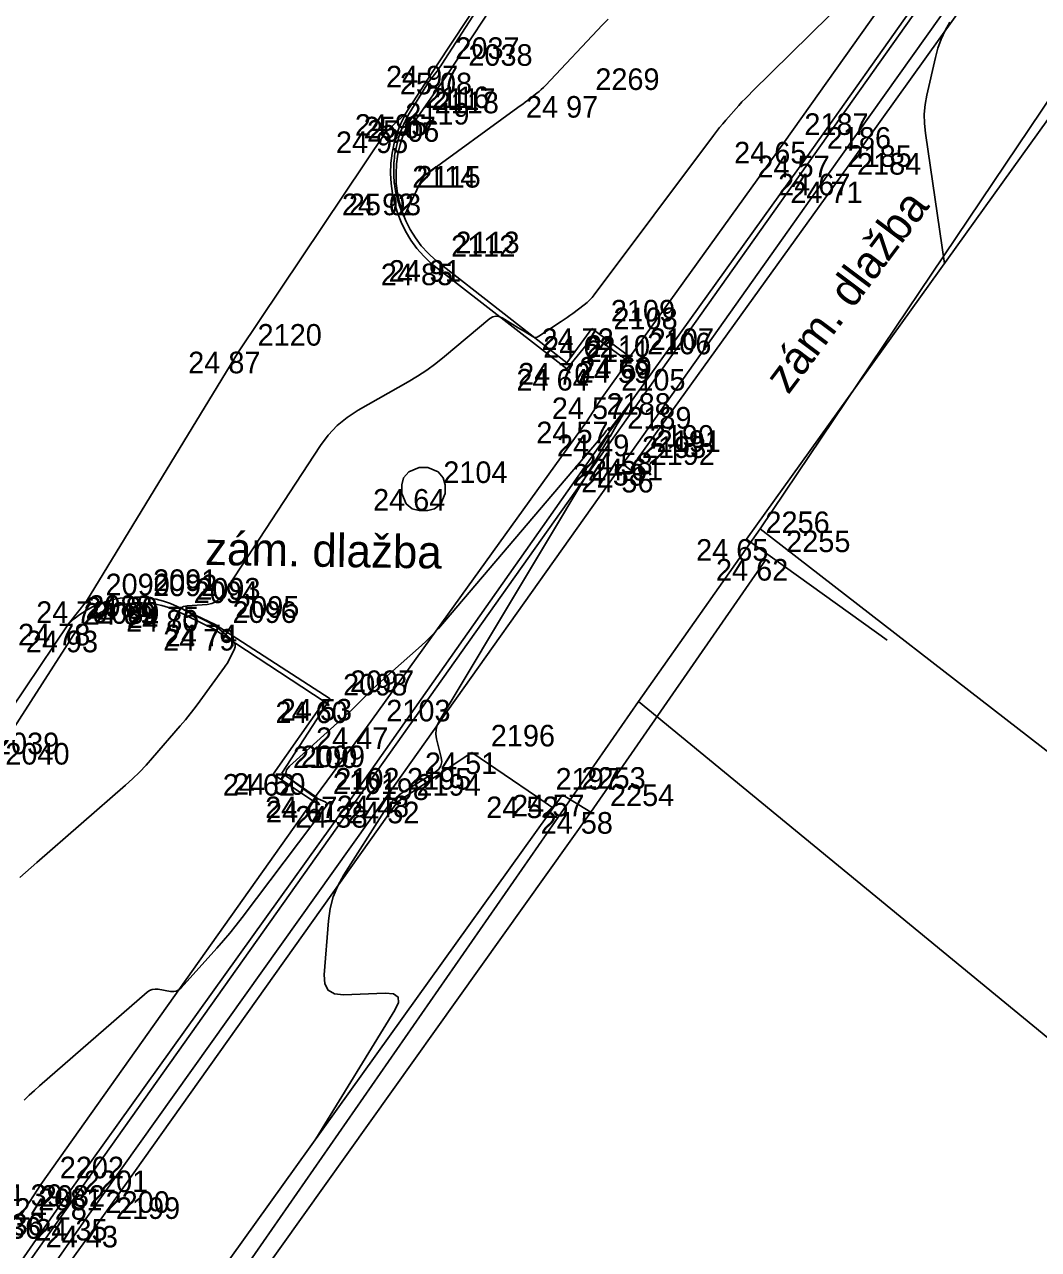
# Model space of a CAD drawing. Extents: x -702257 to -701487, y -1009871 to -1008841.
# Drawn here: x -701797.74 to -701786, y -1009447.81 to -1009433.63 of the extents above; entities that cross this region are included whole.
import ezdxf

# ---------------------------------------------------------------- set-up
doc = ezdxf.new("R2010")
doc.units = 0
for name, color, linetype in [('Ex_Major Contours', 7, 'Continuous'), ('Ex_Minor Contours', 7, 'Continuous'), ('Z_body', 7, 'Continuous'), ('Z_body_cisla', 7, 'Continuous'), ('Z_body_vysky_redukovane', 7, 'Continuous'), ('Z_budova', 7, 'Continuous'), ('Z_katastr_hranice', 7, 'Continuous'), ('Z_katastr_vnitrni_kresba', 7, 'Continuous'), ('Z_komunikace', 7, 'Continuous'), ('Z_obruba', 7, 'Continuous'), ('Z_ploty', 7, 'Continuous'), ('Z_popisy', 7, 'Continuous'), ('Z_rozhranni', 7, 'Continuous'), ('Z_site_kanalizace_znaky', 7, 'Continuous'), ('Z_vstupy', 7, 'Continuous'), ('Z_zlabek', 7, 'Continuous')]:
    doc.layers.add(name, color=color, linetype=linetype)

# ---------------------------------------------------------------- blocks, each defined once
blk = doc.blocks.new('POINT_DISPLAY')
blk.add_line((0, 0), (0, 0))
blk = doc.blocks.new('Z620')
for p, q in [((-0.23, 0.13), (-0.17, 0.2)), ((-0.17, 0.2), (-0.05, 0.25)), ((-0.05, 0.25), (0.05, 0.25)), ((0.05, 0.25), (0.17, 0.2)), ((0.17, 0.2), (0.23, 0.13)), ((-0.25, 0.05), (-0.23, 0.13)), ((-0.25, -0.05), (-0.25, 0.05)), ((0.23, 0.13), (0.25, 0.05)), ((0.25, 0.05), (0.25, -0.05)), ((-0.2, -0.17), (-0.25, -0.05)), ((0.25, -0.05), (0.2, -0.17)), ((-0.13, -0.23), (-0.2, -0.17)), ((-0.05, -0.25), (-0.13, -0.23)), ((0.05, -0.25), (-0.05, -0.25)), ((0.13, -0.23), (0.05, -0.25)), ((0.2, -0.17), (0.13, -0.23))]:
    blk.add_line(p, q)

msp = doc.modelspace()

# ---------------------------------------------------------------- linework, layer by layer
at = {"layer": 'Ex_Major Contours'}
msp.add_lwpolyline([(-701790.981, -1009433.57), (-701791.045, -1009433.637), (-701791.707, -1009434.337), (-701791.731, -1009434.361), (-701791.755, -1009434.384), (-701791.781, -1009434.407), (-701791.808, -1009434.428), (-701791.916, -1009434.512), (-701791.943, -1009434.532), (-701791.97, -1009434.553), (-701791.998, -1009434.573), (-701792.025, -1009434.594), (-701793.094, -1009435.371), (-701793.105, -1009435.38), (-701793.115, -1009435.39), (-701793.124, -1009435.402), (-701793.131, -1009435.415), (-701793.179, -1009435.512), (-701793.213, -1009435.582), (-701793.258, -1009435.674), (-701793.313, -1009435.787), (-701793.341, -1009435.845), (-701793.343, -1009435.848), (-701793.345, -1009435.849), (-701793.347, -1009435.848), (-701793.349, -1009435.845), (-701793.362, -1009435.819), (-701793.365, -1009435.813), (-701793.399, -1009435.723), (-701793.406, -1009435.704), (-701793.408, -1009435.697), (-701793.428, -1009435.624), (-701793.431, -1009435.613), (-701793.437, -1009435.588), (-701793.438, -1009435.584), (-701793.45, -1009435.507), (-701793.455, -1009435.476), (-701793.457, -1009435.465), (-701793.458, -1009435.455), (-701793.462, -1009435.389), (-701793.464, -1009435.358), (-701793.464, -1009435.345), (-701793.464, -1009435.333), (-701793.463, -1009435.291), (-701793.463, -1009435.277), (-701793.462, -1009435.24), (-701793.462, -1009435.233), (-701793.461, -1009435.225), (-701793.46, -1009435.218), (-701793.46, -1009435.21), (-701793.456, -1009435.173), (-701793.453, -1009435.151), (-701793.449, -1009435.121), (-701793.448, -1009435.114), (-701793.447, -1009435.108), (-701793.446, -1009435.101), (-701793.444, -1009435.095), (-701793.437, -1009435.062), (-701793.432, -1009435.043), (-701793.407, -1009434.943), (-701793.404, -1009434.931), (-701793.401, -1009434.919), (-701793.393, -1009434.896), (-701793.389, -1009434.884), (-701793.384, -1009434.873), (-701793.346, -1009434.784), (-701793.341, -1009434.774), (-701793.336, -1009434.764), (-701793.332, -1009434.754), (-701793.327, -1009434.743), (-701793.307, -1009434.703), (-701793.302, -1009434.693), (-701793.296, -1009434.683), (-701793.291, -1009434.673), (-701793.285, -1009434.663), (-701793.08, -1009434.329), (-701793.067, -1009434.308), (-701793.053, -1009434.288), (-701793.038, -1009434.268), (-701793.023, -1009434.248), (-701792.962, -1009434.171), (-701792.947, -1009434.151), (-701792.933, -1009434.131), (-701792.919, -1009434.111), (-701792.905, -1009434.09), (-701791.376, -1009431.712)], dxfattribs=at)
at = {"layer": 'Ex_Minor Contours'}
for points in [[(-701786.854, -1009431.989), (-701789.314, -1009434.408), (-701789.354, -1009434.448), (-701789.393, -1009434.488), (-701789.432, -1009434.529), (-701789.469, -1009434.571), (-701789.618, -1009434.74), (-701789.655, -1009434.783), (-701789.691, -1009434.826), (-701789.726, -1009434.87), (-701789.761, -1009434.915), (-701791.142, -1009436.761), (-701791.168, -1009436.793), (-701791.196, -1009436.823), (-701791.226, -1009436.851), (-701791.258, -1009436.877), (-701791.39, -1009436.976), (-701791.423, -1009437), (-701791.457, -1009437.024), (-701791.49, -1009437.048), (-701791.525, -1009437.071), (-701791.782, -1009437.241), (-701791.802, -1009437.25), (-701791.822, -1009437.254), (-701791.842, -1009437.251), (-701791.862, -1009437.242), (-701791.963, -1009437.179), (-701792.024, -1009437.142), (-701792.208, -1009437.027), (-701792.245, -1009437.011), (-701792.281, -1009437.007), (-701792.316, -1009437.016), (-701792.35, -1009437.037), (-701792.875, -1009437.477), (-701792.976, -1009437.558), (-701793.08, -1009437.633), (-701793.187, -1009437.704), (-701793.297, -1009437.77), (-701793.876, -1009438.098), (-701794.003, -1009438.18), (-701794.119, -1009438.276), (-701794.221, -1009438.385), (-701794.312, -1009438.507), (-701795.446, -1009440.24), (-701795.481, -1009440.283), (-701795.522, -1009440.315), (-701795.57, -1009440.336), (-701795.624, -1009440.345), (-701795.855, -1009440.362), (-701795.899, -1009440.369), (-701795.915, -1009440.381), (-701795.905, -1009440.399), (-701795.867, -1009440.422), (-701795.608, -1009440.552), (-701795.572, -1009440.572), (-701795.537, -1009440.594), (-701795.503, -1009440.618), (-701795.471, -1009440.644), (-701795.327, -1009440.767), (-701795.308, -1009440.788), (-701795.299, -1009440.811), (-701795.298, -1009440.835), (-701795.307, -1009440.861), (-701795.361, -1009440.971), (-701795.375, -1009440.998), (-701795.39, -1009441.024), (-701795.406, -1009441.05), (-701795.423, -1009441.074), (-701795.709, -1009441.467), (-701795.763, -1009441.54), (-701795.819, -1009441.612), (-701795.876, -1009441.682), (-701795.935, -1009441.752), (-701796.255, -1009442.122), (-701796.33, -1009442.205), (-701796.407, -1009442.286), (-701796.487, -1009442.364), (-701796.57, -1009442.438), (-701797.596, -1009443.332), (-701797.794, -1009443.507)], [(-701787.088, -1009436.398), (-701787.309, -1009434.89), (-701787.32, -1009434.779), (-701787.321, -1009434.669), (-701787.311, -1009434.559), (-701787.292, -1009434.449), (-701787.193, -1009434.012), (-701787.164, -1009433.904), (-701787.126, -1009433.8), (-701787.08, -1009433.7), (-701787.025, -1009433.603)], [(-701794.366, -1009446.533), (-701793.449, -1009445.044), (-701793.408, -1009444.954), (-701793.414, -1009444.892), (-701793.466, -1009444.856), (-701793.564, -1009444.847), (-701794.047, -1009444.865), (-701794.151, -1009444.854), (-701794.223, -1009444.812), (-701794.262, -1009444.738), (-701794.269, -1009444.633), (-701794.219, -1009444.009), (-701794.199, -1009443.868), (-701794.163, -1009443.732), (-701794.11, -1009443.602), (-701794.04, -1009443.477), (-701793.574, -1009442.742), (-701793.523, -1009442.672), (-701793.466, -1009442.609), (-701793.402, -1009442.552), (-701793.332, -1009442.503), (-701792.982, -1009442.286), (-701792.942, -1009442.253), (-701792.917, -1009442.214), (-701792.908, -1009442.169), (-701792.914, -1009442.118), (-701792.967, -1009441.901), (-701792.975, -1009441.847), (-701792.973, -1009441.795), (-701792.96, -1009441.745), (-701792.936, -1009441.696), (-701790.972, -1009438.422), (-701790.968, -1009438.414), (-701790.96, -1009438.403), (-701790.958, -1009438.4), (-701790.876, -1009438.26), (-701790.862, -1009438.236), (-701790.847, -1009438.212), (-701790.833, -1009438.189), (-701790.818, -1009438.165), (-701790.737, -1009438.035), (-701790.723, -1009438.013), (-701790.72, -1009438.005), (-701790.726, -1009438.011), (-701790.743, -1009438.031), (-701790.971, -1009438.327), (-701790.973, -1009438.33), (-701790.975, -1009438.33), (-701790.975, -1009438.329), (-701790.974, -1009438.325), (-701790.969, -1009438.305), (-701790.968, -1009438.301), (-701790.969, -1009438.299), (-701790.97, -1009438.3), (-701790.973, -1009438.302), (-701790.99, -1009438.319), (-701790.994, -1009438.323), (-701790.997, -1009438.327), (-701791, -1009438.331), (-701791.003, -1009438.335), (-701791.014, -1009438.353), (-701791.02, -1009438.361), (-701791.027, -1009438.369), (-701792.875, -1009440.543), (-701792.946, -1009440.624), (-701793.02, -1009440.703), (-701793.097, -1009440.779), (-701793.177, -1009440.852), (-701793.578, -1009441.207), (-701793.62, -1009441.245), (-701793.662, -1009441.284), (-701793.704, -1009441.323), (-701793.745, -1009441.363), (-701793.908, -1009441.524), (-701793.949, -1009441.565), (-701793.991, -1009441.604), (-701794.033, -1009441.643), (-701794.075, -1009441.682), (-701794.672, -1009442.22), (-701794.704, -1009442.26), (-701794.714, -1009442.298), (-701794.701, -1009442.334), (-701794.664, -1009442.37), (-701794.411, -1009442.555), (-701794.393, -1009442.567), (-701794.375, -1009442.579), (-701794.356, -1009442.589), (-701794.337, -1009442.598), (-701794.258, -1009442.632), (-701794.242, -1009442.641), (-701794.235, -1009442.653), (-701794.235, -1009442.667), (-701794.244, -1009442.683), (-701795.217, -1009443.969), (-701795.288, -1009444.06), (-701795.36, -1009444.15), (-701795.435, -1009444.238), (-701795.511, -1009444.325), (-701795.926, -1009444.786), (-701795.952, -1009444.809), (-701795.981, -1009444.823), (-701796.013, -1009444.829), (-701796.047, -1009444.827), (-701796.191, -1009444.801), (-701796.226, -1009444.799), (-701796.259, -1009444.804), (-701796.29, -1009444.816), (-701796.319, -1009444.836), (-701797.564, -1009445.921), (-701797.624, -1009445.974), (-701797.684, -1009446.029), (-701797.743, -1009446.085)]]:
    msp.add_lwpolyline(points, dxfattribs=at)
at = {"layer": 'Z_budova'}
for q in [(-701783.88, -1009431.93), (-701787.75, -1009440.76)]:
    msp.add_line((-701789.38, -1009439.59), q, dxfattribs=at)
at = {"layer": 'Z_katastr_hranice'}
for p, q in [((-701769.49, -1009408.19), (-701878.35, -1009561.73)), ((-701784.01, -1009431.72), (-701789.22, -1009439.47)), ((-701789.22, -1009439.47), (-701790.63, -1009441.47)), ((-701790.63, -1009441.47), (-701795.41, -1009448.35)), ((-701790.63, -1009441.47), (-701783.67, -1009447.19))]:
    msp.add_line(p, q, dxfattribs=at)
at = {"layer": 'Z_katastr_vnitrni_kresba'}
msp.add_line((-701782.94, -1009444.34), (-701789.22, -1009439.47), dxfattribs=at)
at = {"layer": 'Z_komunikace'}
for p, q in [((-701789.99, -1009429.61), (-701792.97, -1009434.11)), ((-701793.33, -1009434.67), (-701792.97, -1009434.11)), ((-701793.55, -1009434.87), (-701793.33, -1009434.67)), ((-701795.26, -1009437.42), (-701793.55, -1009434.87)), ((-701795.26, -1009437.42), (-701797.02, -1009440.31)), ((-701797.02, -1009440.31), (-701797.23, -1009440.57)), ((-701798.3, -1009442.16), (-701797.23, -1009440.57))]:
    msp.add_line(p, q, dxfattribs=at)
at = {"layer": 'Z_obruba'}
for p, q in [((-701792.83, -1009434.19), (-701789.87, -1009429.7)), ((-701784.9, -1009430.4), (-701788.43, -1009435.36)), ((-701788.33, -1009435.45), (-701784.77, -1009430.48)), ((-701792.83, -1009434.19), (-701793.21, -1009434.74)), ((-701793.25, -1009434.7), (-701793.21, -1009434.74)), ((-701790.72, -1009438.59), (-701788.43, -1009435.36)), ((-701788.33, -1009435.45), (-701790.64, -1009438.66)), ((-701793.03, -1009436.4), (-701791.46, -1009437.62)), ((-701791.46, -1009437.55), (-701792.98, -1009436.36)), ((-701791.46, -1009437.55), (-701791.17, -1009437.15)), ((-701791.17, -1009437.15), (-701790.73, -1009437.48)), ((-701791.15, -1009437.24), (-701791.46, -1009437.62)), ((-701790.75, -1009437.53), (-701791.15, -1009437.24)), ((-701790.81, -1009438.72), (-701790.72, -1009438.59)), ((-701790.71, -1009438.8), (-701790.81, -1009438.72)), ((-701790.64, -1009438.66), (-701790.71, -1009438.8)), ((-701796, -1009440.41), (-701795.55, -1009440.63)), ((-701795.53, -1009440.58), (-701795.97, -1009440.37)), ((-701797.14, -1009440.65), (-701798.18, -1009442.27)), ((-701794.27, -1009441.47), (-701795.55, -1009440.63)), ((-701795.53, -1009440.58), (-701794.2, -1009441.44)), ((-701794.27, -1009441.47), (-701794.86, -1009442.31)), ((-701794.76, -1009442.3), (-701794.2, -1009441.44)), ((-701794.86, -1009442.31), (-701794.4, -1009442.62)), ((-701794.76, -1009442.3), (-701794.37, -1009442.57)), ((-701793.54, -1009442.56), (-701797.03, -1009447.46)), ((-701796.91, -1009447.54), (-701793.42, -1009442.63)), ((-701793.42, -1009442.63), (-701793.54, -1009442.56)), ((-701797.03, -1009447.46), (-701797.61, -1009448.29)), ((-701797.51, -1009448.37), (-701796.91, -1009447.54))]:
    msp.add_line(p, q, dxfattribs=at)
for centre, major_axis, ratio, start_param, end_param in [((-701792.087, -1009435.341), (-0.728, -1.216), 0.996214, 4.756227, 6.094347), ((-701792.156, -1009435.362), (-0.579, -1.158), 0.987033, 4.633017, 6.053944), ((-701796.466, -1009441.344), (-1.065, -0.295), 0.978898, 3.981878, 5.212305), ((-701796.426, -1009441.311), (-0.795, -0.613), 0.968553, 3.626972, 4.873828)]:
    msp.add_ellipse(centre, major_axis=major_axis, ratio=ratio, start_param=start_param, end_param=end_param, dxfattribs=at)
at = {"layer": 'Z_ploty'}
for p, q in [((-701795.59, -1009448.24), (-701791.51, -1009442.55)), ((-701791.51, -1009442.55), (-701791.18, -1009442.75)), ((-701795.26, -1009448.47), (-701791.18, -1009442.75))]:
    msp.add_line(p, q, dxfattribs=at)
at = {"layer": 'Z_rozhranni'}
for p, q in [((-701792.56, -1009442.06), (-701793.42, -1009442.63)), ((-701792.56, -1009442.06), (-701791.81, -1009442.57)), ((-701791.81, -1009442.57), (-701791.62, -1009442.7))]:
    msp.add_line(p, q, dxfattribs=at)
at = {"layer": 'Z_vstupy'}
msp.add_line((-701791.18, -1009442.75), (-701789.15, -1009439.82), dxfattribs=at)
at = {"layer": 'Z_zlabek'}
for p, q in [((-701785.38, -1009429.97), (-701788.94, -1009434.99)), ((-701788.67, -1009435.15), (-701785.13, -1009430.14)), ((-701788.94, -1009434.99), (-701790.73, -1009437.48)), ((-701790.99, -1009438.38), (-701788.67, -1009435.15)), ((-701790.75, -1009437.53), (-701791.05, -1009437.95)), ((-701790.73, -1009437.48), (-701790.75, -1009437.53)), ((-701791.05, -1009437.95), (-701791.23, -1009438.23)), ((-701791.23, -1009438.23), (-701793.78, -1009441.77)), ((-701794.02, -1009442.68), (-701790.99, -1009438.38)), ((-701793.54, -1009442.56), (-701790.81, -1009438.72)), ((-701793.78, -1009441.77), (-701794.37, -1009442.57)), ((-701794.4, -1009442.62), (-701797.55, -1009447.06)), ((-701797.27, -1009447.22), (-701794.02, -1009442.68)), ((-701794.4, -1009442.62), (-701794.37, -1009442.57)), ((-701797.55, -1009447.06), (-701797.77, -1009447.4)), ((-701799.85, -1009450.92), (-701797.27, -1009447.22))]:
    msp.add_line(p, q, dxfattribs=at)

# ---------------------------------------------------------------- block references
at = {"layer": 'Z_body'}
for p in [(-701792.97, -1009434.11), (-701792.83, -1009434.19), (-701791.35, -1009434.46), (-701793.33, -1009434.67), (-701793.25, -1009434.7), (-701793.21, -1009434.74), (-701793.55, -1009434.87), (-701788.94, -1009434.99), (-701788.67, -1009435.15), (-701788.43, -1009435.36), (-701788.33, -1009435.45), (-701793.48, -1009435.59), (-701793.42, -1009435.59), (-701793.03, -1009436.4), (-701792.98, -1009436.36), (-701791.17, -1009437.15), (-701791.15, -1009437.24), (-701795.26, -1009437.42), (-701791.46, -1009437.55), (-701790.75, -1009437.53), (-701790.73, -1009437.48), (-701791.46, -1009437.62), (-701791.05, -1009437.95), (-701791.23, -1009438.23), (-701790.99, -1009438.38), (-701790.81, -1009438.72), (-701790.72, -1009438.59), (-701790.64, -1009438.66), (-701790.71, -1009438.8), (-701793.12, -1009439.01), (-701789.38, -1009439.59), (-701789.15, -1009439.82), (-701796.47, -1009440.26), (-701797.02, -1009440.31), (-701796.47, -1009440.33), (-701796, -1009440.41), (-701795.97, -1009440.37), (-701797.23, -1009440.57), (-701797.14, -1009440.65), (-701795.55, -1009440.63), (-701795.53, -1009440.58), (-701794.27, -1009441.47), (-701794.2, -1009441.44), (-701793.78, -1009441.77), (-701792.56, -1009442.06), (-701794.86, -1009442.31), (-701794.76, -1009442.3), (-701791.51, -1009442.55), (-701794.4, -1009442.62), (-701794.37, -1009442.57), (-701794.02, -1009442.68), (-701793.54, -1009442.56), (-701793.42, -1009442.63), (-701791.81, -1009442.57), (-701791.18, -1009442.75), (-701797.55, -1009447.06), (-701797.27, -1009447.22), (-701797.03, -1009447.46), (-701796.91, -1009447.54)]:
    msp.add_blockref('POINT_DISPLAY', p, dxfattribs=at)
at = {"layer": 'Z_site_kanalizace_znaky'}
msp.add_blockref('Z620', (-701793.12, -1009439.01), dxfattribs=at)

# ---------------------------------------------------------------- texts
at = {"layer": 'Z_body_cisla'}
for s, p in [('2037', (-701792.75, -1009434.03)), ('2038', (-701792.6, -1009434.11)), ('2269', (-701791.13, -1009434.39)), ('2116', (-701793.1, -1009434.6)), ('2117', (-701793.03, -1009434.62)), ('2118', (-701792.99, -1009434.66)), ('2119', (-701793.33, -1009434.79)), ('2187', (-701788.71, -1009434.91)), ('2186', (-701788.45, -1009435.07)), ('2185', (-701788.21, -1009435.28)), ('2184', (-701788.1, -1009435.37)), ('2114', (-701793.25, -1009435.52)), ('2115', (-701793.2, -1009435.52)), ('2113', (-701792.75, -1009436.28)), ('2112', (-701792.8, -1009436.32)), ('2109', (-701790.95, -1009437.07)), ('2108', (-701790.92, -1009437.16)), ('2120', (-701795.04, -1009437.35)), ('2107', (-701790.5, -1009437.4)), ('2110', (-701791.24, -1009437.48)), ('2111', (-701791.24, -1009437.54)), ('2106', (-701790.53, -1009437.45)), ('2105', (-701790.83, -1009437.87)), ('2188', (-701791, -1009438.15)), ('2189', (-701790.76, -1009438.31)), ('2190', (-701790.5, -1009438.52)), ('2193', (-701790.59, -1009438.65)), ('2191', (-701790.42, -1009438.58)), ('2192', (-701790.49, -1009438.73)), ('2104', (-701792.89, -1009438.94)), ('2256', (-701789.16, -1009439.52)), ('2255', (-701788.92, -1009439.74)), ('2090', (-701796.8, -1009440.24)), ('2091', (-701796.25, -1009440.19)), ('2092', (-701796.25, -1009440.25)), ('2094', (-701795.78, -1009440.33)), ('2093', (-701795.75, -1009440.29)), ('2088', (-701797, -1009440.49)), ('2095', (-701795.3, -1009440.5)), ('2089', (-701796.92, -1009440.57)), ('2096', (-701795.33, -1009440.56)), ('2097', (-701793.97, -1009441.36)), ('2098', (-701794.05, -1009441.4)), ('2103', (-701793.55, -1009441.7)), ('2039', (-701798.08, -1009442.08)), ('2196', (-701792.34, -1009441.99)), ('2040', (-701797.96, -1009442.2)), ('2099', (-701794.54, -1009442.23)), ('2100', (-701794.63, -1009442.24)), ('2102', (-701794.14, -1009442.49)), ('2195', (-701793.31, -1009442.49)), ('2197', (-701791.59, -1009442.49)), ('2253', (-701791.29, -1009442.48)), ('2101', (-701794.17, -1009442.54)), ('2198', (-701793.8, -1009442.61)), ('2194', (-701793.2, -1009442.56)), ('2254', (-701790.96, -1009442.68)), ('2202', (-701797.33, -1009446.99)), ('2201', (-701797.05, -1009447.15)), ('2082', (-701797.55, -1009447.32)), ('2081', (-701797.58, -1009447.36)), ('2200', (-701796.8, -1009447.39)), ('2199', (-701796.68, -1009447.46))]:
    msp.add_text(s, height=0.25, dxfattribs=at).set_placement(p)
at = {"layer": 'Z_body_vysky_redukovane'}
for s, p in [('24 97', (-701793.553, -1009434.36)), ('25 08', (-701793.393, -1009434.44)), ('24 97', (-701791.933, -1009434.71)), ('24 95', (-701793.913, -1009434.92)), ('25 07', (-701793.812, -1009434.95)), ('25 06', (-701793.773, -1009434.99)), ('24 95', (-701794.133, -1009435.12)), ('24 65', (-701789.523, -1009435.24)), ('24 57', (-701789.253, -1009435.4)), ('24 67', (-701789.013, -1009435.61)), ('24 71', (-701788.872, -1009435.7)), ('24 92', (-701794.063, -1009435.84)), ('25 03', (-701793.983, -1009435.84)), ('24 85', (-701793.613, -1009436.65)), ('24 91', (-701793.522, -1009436.61)), ('24 72', (-701791.753, -1009437.4)), ('24 62', (-701791.733, -1009437.49)), ('24 87', (-701795.843, -1009437.67)), ('24 70', (-701792.023, -1009437.8)), ('24 59', (-701791.333, -1009437.78)), ('24 69', (-701791.313, -1009437.73)), ('24 64', (-701792.043, -1009437.87)), ('24 57', (-701791.633, -1009438.2)), ('24 57', (-701791.813, -1009438.48)), ('24 49', (-701791.573, -1009438.63)), ('24 58', (-701791.393, -1009438.97)), ('24 58', (-701791.303, -1009438.84)), ('24 61', (-701791.182, -1009438.91)), ('24 56', (-701791.293, -1009439.05)), ('24 64', (-701793.703, -1009439.26)), ('24 65', (-701789.963, -1009439.84)), ('24 62', (-701789.733, -1009440.07)), ('24 80', (-701797.033, -1009440.51)), ('24 79', (-701797.603, -1009440.56)), ('24 89', (-701797.053, -1009440.58)), ('24 80', (-701796.562, -1009440.66)), ('24 75', (-701796.553, -1009440.62)), ('24 78', (-701797.813, -1009440.82)), ('24 93', (-701797.723, -1009440.9)), ('24 79', (-701796.133, -1009440.88)), ('24 74', (-701796.113, -1009440.83)), ('24 60', (-701794.833, -1009441.72)), ('24 53', (-701794.783, -1009441.69)), ('24 47', (-701794.363, -1009442.02)), ('24 51', (-701793.102, -1009442.31)), ('24 62', (-701795.443, -1009442.56)), ('24 50', (-701795.323, -1009442.55)), ('24 57', (-701792.093, -1009442.8)), ('24 47', (-701794.953, -1009442.82)), ('24 61', (-701794.942, -1009442.87)), ('24 38', (-701794.603, -1009442.93)), ('24 48', (-701794.123, -1009442.81)), ('24 52', (-701794.003, -1009442.88)), ('24 52', (-701792.393, -1009442.82)), ('24 58', (-701791.763, -1009443)), ('24 39', (-701798.133, -1009447.31)), ('24 28', (-701797.853, -1009447.47)), ('24 36', (-701798.383, -1009447.69)), ('24 36', (-701798.353, -1009447.65)), ('24 35', (-701797.613, -1009447.71)), ('24 43', (-701797.493, -1009447.79))]:
    msp.add_text(s, height=0.25, dxfattribs=at).set_placement(p)
at = {"layer": 'Z_popisy'}
for rotation, p in [(53.1, (-701788.896, -1009437.926)), (359.1, (-701795.65, -1009439.888))]:
    msp.add_text('zám. dlažba', height=0.38, rotation=rotation, dxfattribs=at).set_placement(p)

doc.saveas('drawing.dxf')
